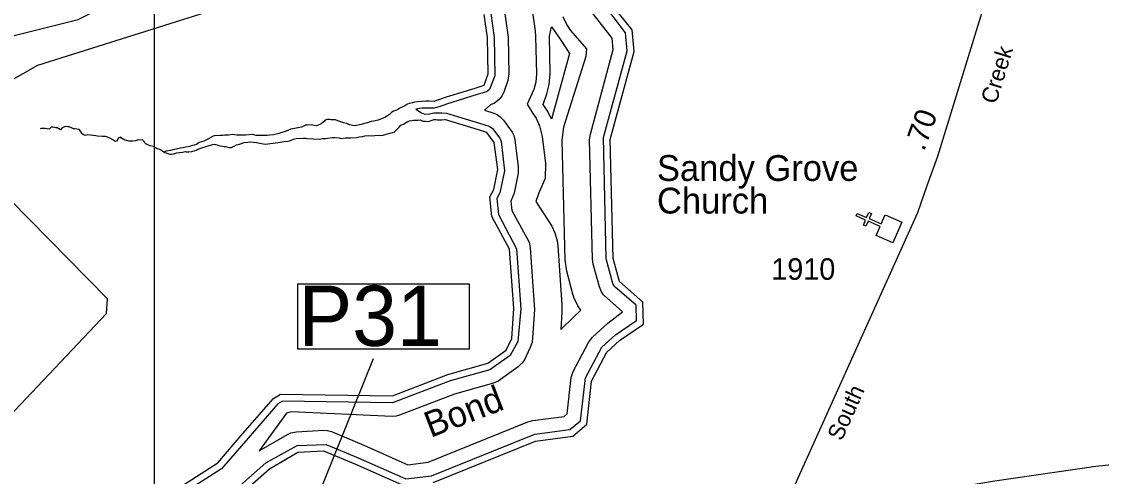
# Model space of a CAD drawing. Extents: x 2532689 to 2764727, y 536648 to 732970.
# Drawn here: x 2681577 to 2687851, y 579029 to 581670 of the extents above; entities that cross this region are included whole.
import ezdxf

# ---------------------------------------------------------------- set-up
doc = ezdxf.new("R2010")
doc.units = 0
for name, color, linetype in [('Exist Cultural Church CELL', 7, 'Continuous'), ('Exist Cultural Church Label', 7, 'Continuous'), ('Exist Hydrographic Buffer Line', 7, 'Continuous'), ('Exist Hydrographic Creek Double Shore', 7, 'Continuous'), ('Exist Hydrographic Creek Single Shore', 7, 'Continuous'), ('Exist Hydrographic Creek Single Shore Label', 7, 'Continuous'), ('Exist Road Secondary Mileage Hundredths English Label', 7, 'Continuous'), ('Exist Road Secondary Structure Pipe Number Label', 7, 'Continuous'), ('Exist Road Secondary Type 51 Attributed', 7, 'Continuous'), ('Exist Road Secondary Type 51 Label', 7, 'Continuous'), ('Exist Road Secondary Type 51 Number Label', 7, 'Continuous'), ('Map Preparation Inset Cut Line', 7, 'Continuous')]:
    doc.layers.add(name, color=color, linetype=linetype)

msp = doc.modelspace()

# ---------------------------------------------------------------- linework, layer by layer
at = {"layer": 'Exist Cultural Church CELL'}
msp.add_lwpolyline([(2686542.3, 580428.8), (2686565, 580481), (2686495.2, 580511.4), (2686482.4, 580482.1), (2686467.8, 580488.5), (2686480.6, 580517.8), (2686425.4, 580541.8), (2686431.8, 580556.5), (2686487, 580532.5), (2686499.7, 580561.8), (2686514.4, 580555.4), (2686501.6, 580526.1), (2686571.4, 580495.7), (2686594.5, 580548.5), (2686692.1, 580505.9), (2686639.9, 580386.2)], close=True, dxfattribs=at)
at = {"layer": 'Exist Hydrographic Buffer Line'}
for points in [[(2682779.2, 578915.4), (2682996.6, 579108.2), (2683179.1, 579208.8), (2683347, 579215.1), (2683532.8, 579136.9), (2683808.8, 579014.9), (2683958.5, 579032.9), (2684558.3, 579274.2), (2684762.7, 579301), (2684823.6, 579352.1), (2684853.1, 579601.1), (2684949.3, 579779.5), (2685028.1, 579852), (2685149, 579934), (2685147, 580022.6), (2685024.4, 580130.3), (2685012.1, 580149.9), (2684974.5, 580292.5), (2684959, 580996.2), (2685095.9, 581500.3), (2685085.7, 581605.5), (2684948.1, 581786.2)], [(2684383.2, 581728.1), (2684403.5, 581580.3), (2684408.6, 581367.5), (2684402, 581328.3), (2684378.2, 581259.8), (2684369.4, 581240.9), (2684357.5, 581223.8), (2684342.8, 581209), (2684325.5, 581197), (2684300.9, 581186.2), (2684267.1, 581155.2), (2684321.4, 581138.4), (2684340.5, 581129.6), (2684357.7, 581117.6), (2684376.6, 581097.6), (2684427.5, 581028.3), (2684436.3, 581009.4), (2684442.4, 580983.5), (2684462.5, 580826.7), (2684461.5, 580789.1), (2684439.6, 580673.3), (2684420.5, 580626.7), (2684425.6, 580573.6), (2684525.3, 580389.1), (2684532.2, 580356.8), (2684557.3, 579995.4), (2684542.9, 579808.9), (2684532.9, 579778), (2684496.6, 579702.8), (2684484.5, 579685.7), (2684462.7, 579665.6), (2684346.5, 579582.3), (2684319, 579570.7), (2684092.6, 579507.1), (2683773.5, 579383.7), (2683753.2, 579378.3), (2683730.9, 579376.5), (2683143.6, 579403.6), (2683116.6, 579396.2), (2682956.6, 579177.6), (2683121.7, 579272.9), (2683140.5, 579281.6), (2683174.2, 579288.6), (2683331.7, 579298.3), (2683352.4, 579296.4), (2683378, 579288.8), (2683565, 579210.1), (2683821.1, 579097)], [(2683821.1, 579097), (2683938.4, 579111.1), (2684518.5, 579345.7), (2684547.8, 579353.5), (2684729.1, 579377.3), (2684747.3, 579392.7), (2684770.3, 579603.3), (2684782.4, 579638.3), (2684870.4, 579806), (2684895, 579838.2), (2684982.9, 579918.2), (2685067.8, 579985.6), (2684958.5, 580083.2), (2684946.4, 580100.3), (2684934.8, 580129), (2684898.9, 580262.2), (2684894.6, 580290.5), (2684877.5, 580982.7), (2684881.9, 581017.2), (2685014.9, 581507.2), (2685008.6, 581574.3), (2684883.5, 581733)], [(2684541.7, 581750.6), (2684560.7, 581616.8), (2684563.6, 581584.1), (2684568.5, 581367.5), (2684564.2, 581318.9), (2684553.4, 581276.1), (2684515.2, 581190.6), (2684547.6, 581136.3), (2684566.1, 581108.3), (2684586.6, 581064), (2684601.3, 581003.7), (2684621.2, 580846.9), (2684618.6, 580759.2), (2684582.7, 580676), (2684565, 580625.2), (2684657.9, 580482.8), (2684675.6, 580443.8), (2684688.3, 580396.7), (2684691.8, 580368.3), (2684716.8, 580024.6), (2684716.8, 579983.5), (2684709.2, 579881.8), (2684786.1, 579955.5), (2684827.1, 579993.4), (2684808, 580020.4), (2684787.5, 580064.6), (2684780.4, 580087.3), (2684744.3, 580220.5), (2684734.6, 580286.6), (2684717.6, 580978.8), (2684727.2, 581059.2), (2684857.9, 581470), (2684861.3, 581511), (2684768.5, 581618.3), (2684745.1, 581653), (2684724.6, 581697.2)], [(2684304, 581716.9), (2684323.5, 581578.4), (2684326.4, 581354.4)], [(2684656.3, 581103.2), (2684635.2, 581148.3), (2684607.7, 581189.2), (2684628.8, 581250), (2684643, 581305), (2684648.5, 581367.5), (2684643.6, 581586), (2684655.5, 581639.8), (2684675.8, 581613), (2684705.9, 581568.5), (2684760.1, 581484.8), (2684656.3, 581103.2)], [(2684326.4, 581354.4), (2684296.2, 581275.2), (2684277.4, 581262.7), (2684223.4, 581246.1), (2684046.7, 581191.4), (2684010, 581177), (2683972.4, 581166.9)], [(2683972.4, 581166.9), (2683945.8, 581168), (2683902.9, 581166.6), (2683867, 581161.9), (2683900.5, 581139.5), (2683919.5, 581131.7), (2683946.8, 581134.6), (2683972.2, 581140.6), (2683995.2, 581139.3), (2684017.8, 581140), (2684045, 581139.1), (2684243.7, 581078.7), (2684294.4, 581063.3), (2684312.6, 581049.7), (2684355.5, 580992.3), (2684363.3, 580973.4), (2684382.8, 580804.1), (2684356.5, 580676.4), (2684338.5, 580643.6), (2684347.5, 580549.6), (2684452.5, 580350.9), (2684477.5, 580001.3), (2684460.5, 579812.5), (2684416, 579730.4), (2684297.2, 579647.7), (2684067.4, 579583.1), (2683732.1, 579456.5), (2683092.4, 579466.2), (2683066.5, 579450.7), (2682892.8, 579251.3), (2682738, 579073.7), (2682492.8, 578917.1)]]:
    msp.add_lwpolyline(points, dxfattribs=at)
at = {"layer": 'Exist Hydrographic Creek Double Shore'}
for p, q in [((2684045.2, 581232.7), (2684211.7, 581284.3)), ((2684232, 581040.5), (2684033.3, 581100.9))]:
    msp.add_line(p, q, dxfattribs=at)
for points in [[(2683968.5, 578993.8), (2684563.6, 579234.5), (2684779.5, 579262.9), (2684861.6, 579331.9), (2684888.6, 579582.5), (2684976.6, 579750.2), (2685050.6, 579818.9), (2685189.6, 579913.2), (2685186.6, 580041.1), (2685050.6, 580160.4), (2685014.5, 580293.5), (2684997.5, 580985.7), (2685136.5, 581496.8), (2685124.4, 581621.2), (2684987.5, 581793)], [(2684211.7, 581284.3), (2684265.5, 581300.9), (2684288.4, 581367.5), (2684283.5, 581577.4), (2684264.4, 581711.2)], [(2683997.1, 581214.7), (2684033.6, 581229.2), (2684045.2, 581232.7)], [(2683997.1, 581214.7), (2683974.1, 581206.9), (2683946, 581208), (2683927.9, 581207.5), (2683900.1, 581206.5), (2683878.1, 581203.9), (2683860.3, 581201.3), (2683848.2, 581199), (2683828.5, 581194.3), (2683818.5, 581190), (2683802.9, 581181.5), (2683771.3, 581164.5), (2683761.4, 581158.2), (2683737.9, 581149.4), (2683728, 581143.1), (2683714.3, 581130.6), (2683702.8, 581122.2), (2683687, 581113.7), (2683663.2, 581102.9), (2683649.3, 581098.5), (2683621.6, 581091.6), (2683607.9, 581089.2), (2683585.7, 581082.4), (2683548.2, 581073.3), (2683514.6, 581064.2), (2683502.3, 581065.8), (2683482.4, 581071.2), (2683466, 581078.7), (2683449.8, 581082.2), (2683413.5, 581093.2), (2683401.4, 581098.8), (2683389.3, 581100.4), (2683373.3, 581099.9), (2683365.3, 581101.7), (2683353.2, 581101.3), (2683341.3, 581096.9), (2683337.6, 581092.7), (2683329.8, 581086.5), (2683318.1, 581076.1), (2683310.1, 581071.8), (2683290.2, 581065.2), (2683278.3, 581066.9), (2683260.3, 581070.3), (2683236.3, 581069.5), (2683226.3, 581069.2), (2683202.5, 581056.4), (2683172.7, 581051.5), (2683141, 581044.5), (2683123.3, 581037.9), (2683109.4, 581031.5), (2683083.5, 581024.7), (2683065.7, 581018.1), (2683055.9, 581015.8), (2683040.1, 581013.3), (2683020, 581010.7), (2683004, 581008.2), (2682977.9, 581009.3), (2682961.9, 581008.8), (2682940, 581008.2), (2682917.9, 581013.4), (2682899.8, 581012.9), (2682878.1, 581010.2), (2682854.1, 581011.4), (2682828, 581010.7), (2682803.9, 581013.9), (2682780.1, 581011.1), (2682758.1, 581010.5), (2682744, 581008), (2682730, 581007.6), (2682698, 581006.6), (2682690, 581004.4), (2682672.2, 580995.8), (2682658.5, 580987.3), (2682646.8, 580980.9), (2682635.1, 580976.5), (2682609.3, 580967.7), (2682593.5, 580957.2), (2682579.7, 580952.8), (2682569.9, 580950.5), (2682552, 580943.9), (2682532, 580941.2), (2682516.4, 580936.7), (2682498.3, 580934.1), (2682474.5, 580929.4), (2682462.6, 580927), (2682442.6, 580922.4), (2682416.7, 580917.6), (2682410.8, 580915.4), (2682403, 580911.2)], [(2682403, 580911.2), (2682439.3, 580900.3), (2682447.3, 580900.6), (2682461.2, 580903), (2682479.1, 580907.5), (2682495, 580910), (2682511, 580912.6), (2682526.8, 580915), (2682533, 580913.2), (2682549, 580913.7), (2682566.8, 580916.3), (2682584.9, 580920.9), (2682590.6, 580923), (2682606.4, 580931.5), (2682624.2, 580936.1), (2682644.1, 580942.7), (2682650.1, 580945), (2682661.8, 580949.4), (2682679.8, 580953.9), (2682687.6, 580956.2), (2682697.6, 580958.5), (2682713.8, 580954.9), (2682723.9, 580951.3), (2682754, 580944.2), (2682762, 580944.5), (2682784.4, 580939.1), (2682796.3, 580939.5), (2682812.1, 580946), (2682825.8, 580954.5), (2682843.6, 580959), (2682869.3, 580967.8), (2682891.2, 580970.5), (2682907.2, 580971), (2682923.2, 580969.5), (2682941.2, 580968.1), (2682961.5, 580964.7), (2682981.6, 580959.4), (2682995.8, 580957.8), (2683007.5, 580960.1), (2683039.5, 580963.1), (2683079.2, 580970.4), (2683103.2, 580973.1), (2683125, 580975.8), (2683139.1, 580980.3), (2683156.7, 580986.8), (2683172.7, 580991.4), (2683212.5, 580992.6), (2683228.5, 580993.1), (2683234.9, 580991.3), (2683270.8, 580988.4), (2683308.7, 580987.6), (2683326.7, 580990.2), (2683342.7, 580990.6), (2683356.5, 580993.1), (2683382.5, 580996), (2683388.5, 580996.2), (2683396.5, 580996.4), (2683422.5, 580995.2), (2683434.8, 580991.5), (2683458.6, 580994.3), (2683490.6, 580995.3), (2683522.6, 580996.3), (2683538.6, 581000.8), (2683558.2, 581003.4), (2683572.2, 581005.9), (2683594.3, 581008.6), (2683610.3, 581007.1), (2683648.3, 581010.3), (2683664.3, 581008.8), (2683678.2, 581011.2), (2683690.1, 581013.6), (2683715.7, 581022.4), (2683741.8, 581027.2), (2683755.3, 581041.7), (2683764.9, 581052), (2683770.9, 581056.2), (2683780.3, 581068.5), (2683786.3, 581070.7), (2683796.3, 581075), (2683817.8, 581087.8), (2683831.6, 581094.2), (2683843.5, 581096.6), (2683853.5, 581096.9), (2683873.6, 581097.5), (2683879.6, 581097.7), (2683893.5, 581100.1), (2683907.9, 581092.6), (2683923.8, 581091), (2683935.7, 581089.5), (2683947.8, 581091.8), (2683957.5, 581096.1), (2683973.5, 581100.6), (2683983.5, 581100.9), (2683991.5, 581099.2), (2684003.6, 581099.6), (2684019.6, 581100.1), (2684033.3, 581100.9)], [(2682469.6, 578949.8), (2682716.5, 579107.5), (2682862.5, 579277.5), (2683040.5, 579481.7), (2683081.5, 579506.4), (2683732.5, 579496.5), (2684054.5, 579621.1), (2684286.6, 579686.2), (2684392.6, 579762.8), (2684424.6, 579829.7), (2684437.5, 580004.3), (2684412.5, 580348), (2684308.5, 580537.6), (2684297.5, 580652.1), (2684321.4, 580695.7), (2684343.6, 580811.5), (2684323.5, 580968.3), (2684280.4, 581025.7), (2684232, 581040.5)], [(2682804.7, 578884.4), (2683016.5, 579073.6), (2683181.6, 579168.9), (2683331.7, 579178.3), (2683516.6, 579100.3), (2683802.7, 578973.9)]]:
    msp.add_lwpolyline(points, dxfattribs=at)
at = {"layer": 'Exist Hydrographic Creek Single Shore'}
for points in [[(2680335.6, 578952.4), (2680430.6, 578828.1), (2680666.6, 578709.6), (2680840.7, 578739.6), (2680931.5, 578772.8), (2682070.6, 579974.5), (2682076.5, 580060.2), (2681394.5, 580751.7), (2681354.5, 580999.6), (2681384.5, 581168.3), (2681424.5, 581245.4), (2681514.5, 581327.8), (2681670.5, 581416.2), (2682895.5, 581803.8), (2682892.4, 581902.2), (2682796.5, 582101.9), (2682760.6, 582218.6), (2682722.4, 582775.3), (2682685.5, 582908.5), (2682659.5, 582940.2), (2682641.5, 583038), (2682545.5, 583204.8), (2682108.5, 583702.7), (2682016.5, 583715.4)], [(2681416.5, 581560.3), (2681905.5, 581681.8), (2682111.6, 581785.4), (2682315.6, 581974.2), (2682338.6, 582057.2), (2682351.5, 582215.3), (2682390.5, 582351.5), (2682478.4, 582519.2), (2682472.5, 582742.2), (2682446.4, 582800.3), (2682361.6, 582875.7), (2681739.4, 583077.2), (2681663.6, 583126.6), (2681661.5, 583225), (2681701.5, 583275.9), (2681777.6, 583269.1), (2681970.5, 583181.7), (2682078.6, 583202.4), (2682094.6, 583242.5), (2682091.5, 583360.6), (2681978.5, 583549.7), (2681976.5, 583631.7), (2682016.5, 583715.4)], [(2682403, 580911.2), (2682380.6, 580926.5), (2682364.2, 580932), (2682356, 580937.7), (2682341.9, 580945.4), (2682323.8, 580948.8), (2682305.6, 580956.2), (2682299.2, 580960), (2682291, 580967.8), (2682289, 580973.7), (2682280.8, 580981.4), (2682258.8, 580982.8), (2682250.8, 580980.5), (2682238.7, 580978.2), (2682220.9, 580975.6), (2682200.8, 580975), (2682188.9, 580978.6), (2682176.6, 580982.2), (2682166.6, 580987.9), (2682158.3, 580993.7), (2682154, 580999.6), (2682142.4, 580995.2), (2682138.3, 580991.1), (2682128.8, 580974.7), (2682120.8, 580974.5), (2682114.9, 580978.3), (2682110.6, 580982.2), (2682094.4, 580991.7), (2682076.1, 580999.2), (2682064, 581002.8), (2682046, 581002.2), (2682017.9, 581005.3), (2682007.8, 581007), (2681991.8, 581008.5), (2681977.9, 581010.1), (2681957.8, 581011.5), (2681947.8, 581009.2), (2681937.5, 581012.9), (2681929.5, 581018.6), (2681923.2, 581028.4), (2681919.1, 581034.3), (2681910.6, 581044.1), (2681884.6, 581047.3), (2681878.5, 581047.1), (2681866.4, 581052.8), (2681854.1, 581058.3), (2681846.1, 581058.1), (2681830.1, 581061.6), (2681810.4, 581051), (2681802.8, 581040.7), (2681784.3, 581052.2), (2681776.3, 581053.9), (2681760.1, 581057.4), (2681748, 581057.1), (2681742.3, 581050.9), (2681736.6, 581044.7), (2681726.5, 581046.3), (2681714.2, 581050), (2681700.3, 581049.5), (2681690.2, 581049.2), (2681684.5, 581047.1)]]:
    msp.add_lwpolyline(points, dxfattribs=at)
at = {"layer": 'Exist Road Secondary Structure Pipe Number Label'}
msp.add_line((2682702.5, 577445.1), (2683622.6, 579714.2), dxfattribs=at)
msp.add_lwpolyline([(2683182.6, 580146.8), (2684178, 580146.8), (2684178, 579767), (2683182.6, 579767)], close=True, dxfattribs=at)
at = {"layer": 'Exist Road Secondary Type 51 Attributed'}
for points in [[(2685991.3, 578805.8), (2686784.4, 580561.6), (2686838.8, 580718.7), (2686900.9, 580888.4), (2687296.3, 582174.4), (2687302.3, 582194)], [(2691231.8, 580229.9), (2690768, 579967.5), (2690563.5, 579832.1), (2690237.9, 579578.4), (2689887.9, 579401.1), (2689318.9, 579174.8), (2689183.4, 579134.4), (2689056.7, 579120), (2688935.7, 579117.1), (2688685, 579108.5), (2688000.6, 579105.5), (2687819.1, 579087.3), (2687218.8, 578999.4), (2686890.2, 578944.2), (2685991.3, 578805.8)]]:
    msp.add_lwpolyline(points, dxfattribs=at)
at = {"layer": 'Map Preparation Inset Cut Line'}
msp.add_lwpolyline([(2682347.2, 562752.7), (2695930.4, 562752.7), (2695930.4, 589310.3), (2682347.2, 589310.3)], close=True, dxfattribs=at)

# ---------------------------------------------------------------- texts
at = {"layer": 'Exist Cultural Church Label'}
for s, p in [('Sandy Grove', (2685268.6, 580744.7)), ('Church', (2685268.6, 580555.4))]:
    msp.add_text(s, height=150, dxfattribs=at).set_placement(p)
at = {"layer": 'Exist Hydrographic Creek Single Shore Label'}
msp.add_text('Bond', height=150, rotation=21.16148, dxfattribs=at).set_placement((2683953.3, 579252.1))
at = {"layer": 'Exist Road Secondary Mileage Hundredths English Label'}
msp.add_text('.70', height=125, rotation=69.89216, dxfattribs=at).set_placement((2686820.4, 580912.9))
at = {"layer": 'Exist Road Secondary Structure Pipe Number Label'}
msp.add_text('P31', height=350, dxfattribs=at).set_placement((2683185.8, 579786.7))
at = {"layer": 'Exist Road Secondary Type 51 Label'}
for s, rotation, p in [('Creek', 72.91091, (2687239.2, 581186.4)), ('South', 65.77798, (2686341.7, 579229.4))]:
    msp.add_text(s, height=95, rotation=rotation, dxfattribs=at).set_placement(p)
at = {"layer": 'Exist Road Secondary Type 51 Number Label'}
msp.add_text('1910', height=125, dxfattribs=at).set_placement((2685933, 580170.7))

doc.saveas('drawing.dxf')
